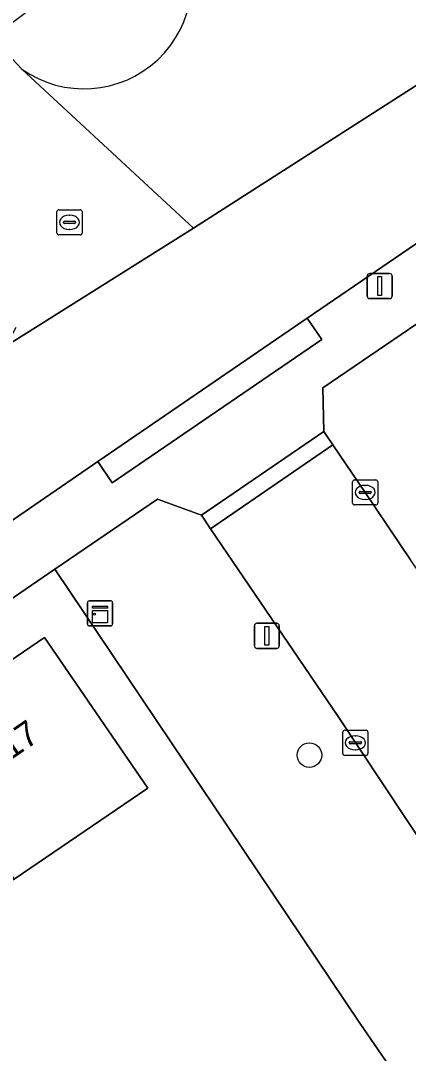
# Model space of a CAD drawing. Extents: x 157445 to 158888, y 383061 to 384688.
# Drawn here: x 158510.99 to 158526.42, y 383815.55 to 383856.69 of the extents above; entities that cross this region are included whole.
import ezdxf

# ---------------------------------------------------------------- set-up
doc = ezdxf.new("R2010")
doc.units = 0
for name, color, linetype in [('IMGEO_Boom', 7, 'Continuous'), ('IMGEO_Erf', 7, 'Continuous'), ('IMGEO_Kast', 7, 'Continuous'), ('IMGEO_Kolk', 7, 'Continuous'), ('IMGEO_Lichtmast', 7, 'Continuous'), ('IMGEO_Pand', 7, 'Continuous'), ('IMGEO_Pand_nummerreeks', 7, 'Continuous'), ('IMGEO_Rijbaan_lokaal_open', 7, 'Continuous'), ('IMGEO_Rioolput', 7, 'Continuous'), ('IMGEO_Verkeerseiland_open', 7, 'Continuous'), ('IMGEO_Voetpad_open', 7, 'Continuous')]:
    doc.layers.add(name, color=color, linetype=linetype)

msp = doc.modelspace()

# ---------------------------------------------------------------- linework, layer by layer
at = {"layer": 'IMGEO_Boom'}
msp.add_circle((158522.482, 383827.433), 0.489, dxfattribs=at)
at = {"layer": 'IMGEO_Erf'}
msp.add_lwpolyline([(158500, 383795.97), (158526.324, 383814.002), (158525.796, 383814.841), (158524.482, 383816.758), (158512.351, 383834.835), (158500, 383826.37), (158395.719, 383754.902), (158399.074, 383750), (158405.69, 383740.148), (158411.911, 383744.417), (158414.192, 383741.085), (158418.319, 383743.917), (158419.613, 383742.031), (158415.484, 383739.198), (158411.847, 383736.702), (158409.264, 383734.929), (158409.821, 383734.195), (158432.893, 383750)], close=True, dxfattribs=at)
msp.add_lwpolyline([(158480.703, 383810.752), (158485.885, 383814.306), (158491.066, 383817.858), (158496.249, 383821.412), (158500, 383823.984), (158501.433, 383824.961), (158506.624, 383828.5), (158511.935, 383832.121), (158516.049, 383826.118), (158510.739, 383822.495), (158505.549, 383818.954), (158500.359, 383815.413), (158500, 383815.168), (158495.176, 383811.862), (158489.993, 383808.311), (158484.81, 383804.759), (158486.693, 383802.011), (158481.511, 383798.459)], dxfattribs=at)
at = {"layer": 'IMGEO_Kast'}
for p, q in [((158513.649, 383832.655), (158513.649, 383833.496)), ((158513.649, 383833.496), (158513.649, 383832.655)), ((158513.724, 383833.58), (158514.565, 383833.58)), ((158514.565, 383833.58), (158513.724, 383833.58)), ((158514.649, 383833.505), (158514.649, 383832.664)), ((158514.649, 383832.664), (158514.649, 383833.505)), ((158514.574, 383832.58), (158513.733, 383832.58)), ((158513.733, 383832.58), (158514.574, 383832.58))]:
    msp.add_line(p, q, dxfattribs=at)
for points in [[(158513.844, 383833.37), (158514.444, 383833.37), (158514.444, 383833.285), (158513.844, 383833.285), (158513.844, 383833.37)], [(158513.844, 383833.195), (158514.444, 383833.195), (158514.444, 383832.706), (158513.844, 383832.706), (158513.844, 383833.195)]]:
    msp.add_lwpolyline(points, dxfattribs=at)
msp.add_circle((158513.928, 383833.044), 0.0377, dxfattribs=at)
for centre, start, end in [((158513.727, 383833.502), 92.4484, 184.2845), ((158513.727, 383833.502), 92.4484, 184.2845), ((158514.571, 383833.502), 2.4484, 94.2845), ((158514.571, 383833.502), 2.4484, 94.2845), ((158513.727, 383832.658), 182.4484, 274.2845), ((158513.727, 383832.658), 182.4484, 274.2845), ((158514.571, 383832.658), 272.4484, 4.2845), ((158514.571, 383832.658), 272.4484, 4.2845)]:
    msp.add_arc(centre, 0.0779, start, end, dxfattribs=at)
at = {"layer": 'IMGEO_Kolk'}
for p, q in [((158524.202, 383837.473), (158524.202, 383838.325)), ((158524.277, 383838.399), (158525.129, 383838.399)), ((158524.69, 383838.179), (158524.715, 383838.179)), ((158525.203, 383838.325), (158525.203, 383837.473)), ((158524.461, 383837.893), (158524.461, 383837.905)), ((158524.899, 383837.856), (158524.501, 383837.856)), ((158524.504, 383837.942), (158524.902, 383837.942)), ((158524.945, 383837.905), (158524.945, 383837.893)), ((158525.129, 383837.399), (158524.277, 383837.399)), ((158524.713, 383837.619), (158524.688, 383837.619)), ((158523.811, 383827.498), (158523.811, 383828.35)), ((158523.886, 383828.424), (158524.738, 383828.424)), ((158524.812, 383828.35), (158524.812, 383827.498)), ((158524.07, 383827.918), (158524.07, 383827.93)), ((158524.508, 383827.881), (158524.11, 383827.881)), ((158524.113, 383827.967), (158524.511, 383827.967)), ((158524.299, 383828.204), (158524.324, 383828.204)), ((158524.554, 383827.93), (158524.554, 383827.918)), ((158524.322, 383827.644), (158524.297, 383827.644)), ((158524.738, 383827.424), (158523.886, 383827.424))]:
    msp.add_line(p, q, dxfattribs=at)
for points in [[(158524.202, 383837.473), (158524.202, 383838.325)], [(158524.277, 383838.399), (158525.129, 383838.399)], [(158525.203, 383838.325), (158525.203, 383837.473)], [(158525.129, 383837.399), (158524.277, 383837.399)], [(158523.811, 383827.498), (158523.811, 383828.35)], [(158523.886, 383828.424), (158524.738, 383828.424)], [(158524.812, 383828.35), (158524.812, 383827.498)], [(158524.738, 383827.424), (158523.886, 383827.424)]]:
    msp.add_lwpolyline(points, dxfattribs=at)
for centre, radius, start, end in [((158524.279, 383838.323), 0.0765, 91.552, 178.448), ((158524.279, 383838.323), 0.0765, 91.552, 178.448), ((158525.127, 383838.323), 0.0765, 1.552, 88.448), ((158525.127, 383838.323), 0.0765, 1.552, 88.448), ((158524.501, 383837.902), 0.0403, 85.8775, 175.7526), ((158524.498, 383837.892), 0.0366, 178.938, 274.7102), ((158524.902, 383837.899), 0.043, 264.8664, 352.4533), ((158524.906, 383837.904), 0.0386, 1.7309, 96.639), ((158524.279, 383837.475), 0.0765, 181.552, 268.448), ((158524.279, 383837.475), 0.0765, 181.552, 268.448), ((158525.127, 383837.475), 0.0765, 271.552, 358.448), ((158525.127, 383837.475), 0.0765, 271.552, 358.448), ((158523.888, 383828.348), 0.0765, 91.552, 178.448), ((158523.888, 383828.348), 0.0765, 91.552, 178.448), ((158524.736, 383828.348), 0.0765, 1.552, 88.448), ((158524.736, 383828.348), 0.0765, 1.552, 88.448), ((158524.11, 383827.927), 0.0403, 85.8775, 175.7526), ((158524.107, 383827.917), 0.0366, 178.938, 274.7102), ((158524.511, 383827.924), 0.043, 264.8664, 352.4533), ((158524.515, 383827.929), 0.0386, 1.7309, 96.639), ((158523.888, 383827.5), 0.0765, 181.552, 268.448), ((158523.888, 383827.5), 0.0765, 181.552, 268.448), ((158524.736, 383827.5), 0.0765, 271.552, 358.448), ((158524.736, 383827.5), 0.0765, 271.552, 358.448)]:
    msp.add_arc(centre, radius, start, end, dxfattribs=at)
for centre, major_axis, ratio, start_param, end_param in [((158524.689, 383837.899), (-0.387, 0.002), 0.722429, 4.712389, 7.853982), ((158524.714, 383837.899), (-0.39, 0.002), 0.717154, 1.570796, 4.712389), ((158524.298, 383827.924), (-0.387, 0.002), 0.722429, 4.712389, 7.853982), ((158524.323, 383827.924), (-0.39, 0.002), 0.717154, 1.570796, 4.712389)]:
    msp.add_ellipse(centre, major_axis=major_axis, ratio=ratio, start_param=start_param, end_param=end_param, dxfattribs=at)
at = {"layer": 'IMGEO_Lichtmast'}
for p, q in [((158524.783, 383845.721), (158524.783, 383846.521)), ((158524.783, 383846.521), (158524.783, 383845.721)), ((158524.883, 383846.621), (158525.673, 383846.621)), ((158525.673, 383846.621), (158524.883, 383846.621)), ((158525.773, 383846.521), (158525.773, 383845.721)), ((158525.773, 383845.721), (158525.773, 383846.521)), ((158525.673, 383845.621), (158524.883, 383845.621)), ((158524.883, 383845.621), (158525.673, 383845.621)), ((158520.291, 383831.785), (158520.291, 383832.585)), ((158520.291, 383832.585), (158520.291, 383831.785)), ((158520.391, 383832.685), (158521.181, 383832.685)), ((158521.181, 383832.685), (158520.391, 383832.685)), ((158521.281, 383832.585), (158521.281, 383831.785)), ((158521.281, 383831.785), (158521.281, 383832.585)), ((158521.181, 383831.685), (158520.391, 383831.685)), ((158520.391, 383831.685), (158521.181, 383831.685))]:
    msp.add_line(p, q, dxfattribs=at)
for points in [[(158525.203, 383846.496), (158525.353, 383846.496), (158525.353, 383845.746), (158525.203, 383845.746), (158525.203, 383846.496)], [(158520.711, 383832.56), (158520.861, 383832.56), (158520.861, 383831.81), (158520.711, 383831.81), (158520.711, 383832.56)]]:
    msp.add_lwpolyline(points, dxfattribs=at)
for centre, start, end in [((158524.883, 383846.521), 90, 180), ((158524.883, 383846.521), 90, 180), ((158525.673, 383846.521), 0, 90), ((158525.673, 383846.521), 360, 90), ((158524.883, 383845.721), 180, 270), ((158524.883, 383845.721), 180, 270), ((158525.673, 383845.721), 270, 0), ((158525.673, 383845.721), 270, 0), ((158520.391, 383832.585), 90, 180), ((158520.391, 383832.585), 90, 180), ((158521.181, 383832.585), 0, 90), ((158521.181, 383832.585), 360, 90), ((158520.391, 383831.785), 180, 270), ((158520.391, 383831.785), 180, 270), ((158521.181, 383831.785), 270, 0), ((158521.181, 383831.785), 270, 0)]:
    msp.add_arc(centre, 0.1, start, end, dxfattribs=at)
at = {"layer": 'IMGEO_Pand'}
msp.add_lwpolyline([(158506.624, 383828.5), (158510.739, 383822.495), (158516.049, 383826.118), (158511.935, 383832.121)], close=True, dxfattribs=at)
at = {"layer": 'IMGEO_Rijbaan_lokaal_open'}
for points in [[(158511.042, 383854.76), (158509.856, 383856.01), (158508.385, 383857.562), (158507.92, 383857.992), (158500, 383866.25), (158497.964, 383868.373), (158491.321, 383875.249), (158485.103, 383881.745), (158479.591, 383887.439), (158478.519, 383888.613), (158478.462, 383888.677), (158467.099, 383900.444), (158466.843, 383900.628), (158466.604, 383900.834), (158466.384, 383901.061), (158463.454, 383904.089), (158460.743, 383906.891), (158450.745, 383917.224), (158448.286, 383919.821), (158444.617, 383916.309)], [(158449.947, 383795.092), (158500, 383829.439), (158508.486, 383835.304), (158510.32, 383836.555), (158514.057, 383839.129), (158522.388, 383844.838), (158527.791, 383848.527), (158562.787, 383872.413)], [(158531.781, 383857.345), (158517.87, 383848.431), (158509.812, 383843.362), (158507.938, 383842.073), (158502.782, 383838.529), (158500, 383836.616), (158479.356, 383822.423)], [(158511.042, 383854.76), (158517.87, 383848.431), (158531.781, 383857.345)], [(158510.801, 383844.465), (158510.679, 383844.247), (158510.539, 383844.04), (158510.381, 383843.847), (158510.206, 383843.668), (158510.016, 383843.506), (158509.812, 383843.362), (158517.87, 383848.431), (158511.042, 383854.76)], [(158541.954, 383812.764), (158539.247, 383816.698), (158536.726, 383820.364), (158534.552, 383823.524), (158526.509, 383835.216), (158524.702, 383837.898), (158523.408, 383839.801), (158518.55, 383836.445), (158523.621, 383828.97), (158526.325, 383824.906), (158528.459, 383821.699), (158528.534, 383821.602), (158528.823, 383821.18), (158529.074, 383820.733), (158537.194, 383809.012)]]:
    msp.add_lwpolyline(points, dxfattribs=at)
msp.add_arc((158513.512, 383858.27), 4.292, 234.8627, 31.4545, dxfattribs=at)
at = {"layer": 'IMGEO_Rioolput'}
for p, q in [((158512.434, 383848.232), (158512.434, 383849.084)), ((158512.509, 383849.158), (158513.361, 383849.158)), ((158512.922, 383848.938), (158512.947, 383848.938)), ((158513.435, 383849.084), (158513.435, 383848.232)), ((158512.693, 383848.652), (158512.693, 383848.664)), ((158513.131, 383848.615), (158512.733, 383848.615)), ((158512.736, 383848.701), (158513.134, 383848.701)), ((158513.177, 383848.664), (158513.177, 383848.652)), ((158513.361, 383848.158), (158512.509, 383848.158)), ((158512.945, 383848.378), (158512.92, 383848.378))]:
    msp.add_line(p, q, dxfattribs=at)
for points in [[(158512.434, 383848.232), (158512.434, 383849.084)], [(158512.509, 383849.158), (158513.361, 383849.158)], [(158513.435, 383849.084), (158513.435, 383848.232)], [(158513.361, 383848.158), (158512.509, 383848.158)]]:
    msp.add_lwpolyline(points, dxfattribs=at)
for centre, radius, start, end in [((158512.511, 383849.082), 0.0765, 91.552, 178.448), ((158512.511, 383849.082), 0.0765, 91.552, 178.448), ((158513.359, 383849.082), 0.0765, 1.552, 88.448), ((158513.359, 383849.082), 0.0765, 1.552, 88.448), ((158512.733, 383848.661), 0.0403, 85.8775, 175.7526), ((158512.73, 383848.651), 0.0366, 178.938, 274.7102), ((158513.134, 383848.658), 0.043, 264.8664, 352.4533), ((158513.138, 383848.663), 0.0386, 1.7309, 96.639), ((158512.511, 383848.234), 0.0765, 181.552, 268.448), ((158512.511, 383848.234), 0.0765, 181.552, 268.448), ((158513.359, 383848.234), 0.0765, 271.552, 358.448), ((158513.359, 383848.234), 0.0765, 271.552, 358.448)]:
    msp.add_arc(centre, radius, start, end, dxfattribs=at)
for centre, major_axis, ratio, start_param, end_param in [((158512.921, 383848.658), (-0.387, 0.002), 0.722429, 4.712389, 7.853982), ((158512.946, 383848.658), (-0.39, 0.002), 0.717154, 1.570796, 4.712389)]:
    msp.add_ellipse(centre, major_axis=major_axis, ratio=ratio, start_param=start_param, end_param=end_param, dxfattribs=at)
at = {"layer": 'IMGEO_Verkeerseiland_open'}
msp.add_lwpolyline([(158517.174, 383860.51), (158516.956, 383860.832), (158514.13, 383859.095), (158512.454, 383857.981), (158509.856, 383856.01), (158511.042, 383854.76)], dxfattribs=at)
msp.add_arc((158513.512, 383858.27), 4.292, 234.8627, 31.4545, dxfattribs=at)
at = {"layer": 'IMGEO_Voetpad_open'}
for points in [[(158395.719, 383754.902), (158500, 383826.37), (158512.351, 383834.835), (158516.431, 383837.632), (158518.182, 383836.999), (158523.052, 383840.324), (158523.013, 383842.069), (158528.629, 383845.889), (158568.871, 383873.262)], [(158562.787, 383872.413), (158527.791, 383848.527), (158522.388, 383844.838), (158522.97, 383843.988), (158514.639, 383838.279), (158514.057, 383839.129), (158510.32, 383836.555), (158508.486, 383835.304), (158500, 383829.439), (158449.947, 383795.092)], [(158528.629, 383845.889), (158523.013, 383842.069), (158523.052, 383840.324), (158523.408, 383839.801), (158524.702, 383837.898), (158526.509, 383835.216)], [(158528.939, 383815.325), (158529.172, 383815.781), (158529.363, 383816.256), (158529.511, 383816.746), (158529.615, 383817.248), (158529.673, 383817.756), (158529.686, 383818.268), (158529.653, 383818.779), (158529.575, 383819.285), (158529.451, 383819.782), (158529.284, 383820.266), (158529.074, 383820.733), (158528.823, 383821.18), (158528.534, 383821.602), (158528.459, 383821.699), (158526.325, 383824.906), (158523.621, 383828.97), (158518.55, 383836.445), (158518.182, 383836.999), (158516.431, 383837.632), (158512.351, 383834.835), (158524.482, 383816.758), (158525.796, 383814.841)]]:
    msp.add_lwpolyline(points, dxfattribs=at)
for points in [[(158514.057, 383839.129), (158514.639, 383838.279), (158522.97, 383843.988), (158522.388, 383844.838)], [(158518.55, 383836.445), (158523.408, 383839.801), (158523.052, 383840.324), (158518.182, 383836.999)]]:
    msp.add_lwpolyline(points, close=True, dxfattribs=at)

# ---------------------------------------------------------------- texts
at = {"layer": 'IMGEO_Pand_nummerreeks'}
msp.add_text('17', height=1, rotation=34.4213, dxfattribs=at).set_placement((158510.585, 383827.219))

doc.saveas('drawing.dxf')
